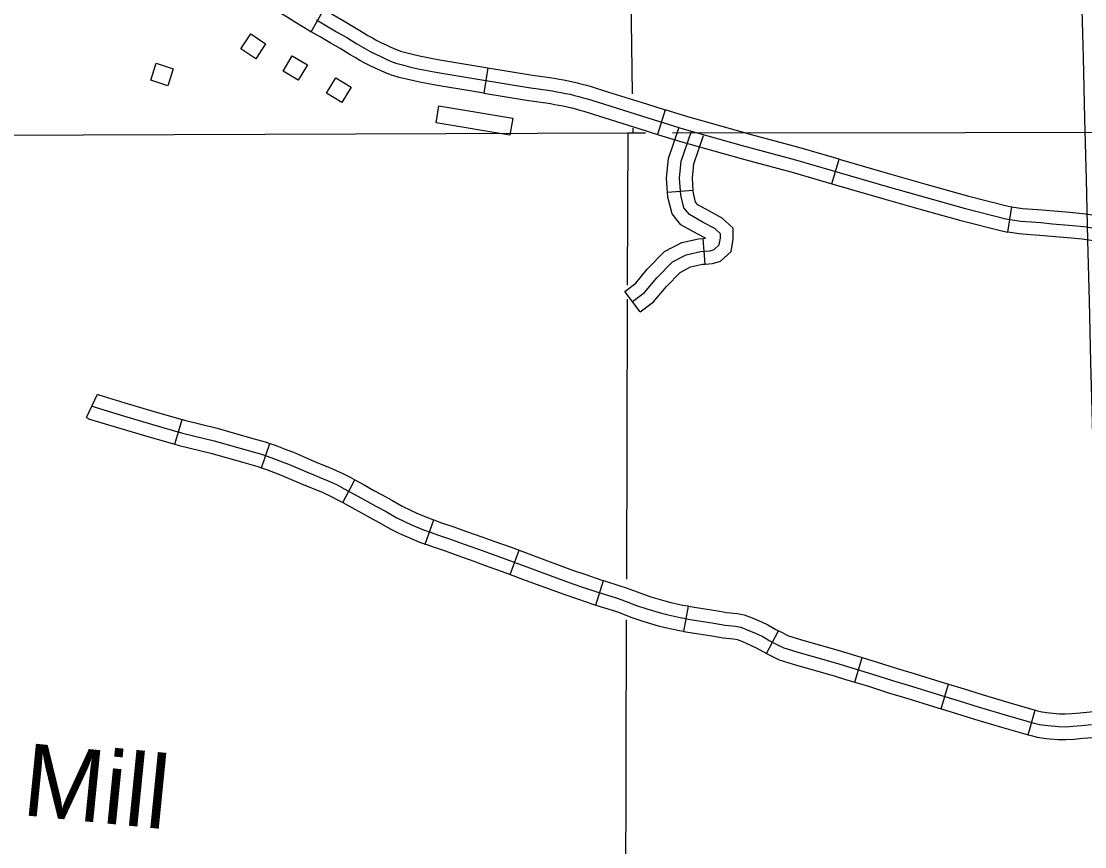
# Model space of a CAD drawing. Extents: x -19 to 366, y -4 to 359.
# Drawn here: x 140.733 to 141.909, y 203.274 to 204.187 of the extents above; entities that cross this region are included whole.
import ezdxf

# ---------------------------------------------------------------- set-up
doc = ezdxf.new("R2010")
doc.units = 0
for name, color, linetype in [('Level 31', 7, 'Continuous'), ('Level 32', 7, 'Continuous'), ('Level 35', 7, 'Continuous'), ('Level 4', 7, 'Continuous'), ('Level 5', 7, 'Continuous'), ('Level 56', 7, 'Continuous'), ('Level 60', 7, 'Continuous')]:
    doc.layers.add(name, color=color, linetype=linetype)

msp = doc.modelspace()

# ---------------------------------------------------------------- linework, layer by layer
at = {"layer": 'Level 31'}
for p, q in [((141.0537, 204.1751), (141.0679, 204.1997)), ((141.145, 204.1264), (141.145, 204.1264)), ((141.2492, 204.1353), (141.2446, 204.1073)), ((141.4453, 204.0888), (141.4368, 204.0617)), ((141.4368, 204.0617), (141.4368, 204.0617)), ((141.6295, 204.007), (141.6374, 204.0343)), ((141.824, 203.9536), (141.8285, 203.9817))]:
    msp.add_line(p, q, dxfattribs=at)
for points in [[(140.9679, 204.2219), (140.969, 204.2215), (140.9758, 204.2186), (140.9826, 204.2156), (140.9893, 204.2125), (140.9959, 204.2093), (141.0023, 204.2061), (141.0105, 204.2014), (141.0189, 204.1966), (141.0272, 204.1916), (141.0354, 204.1866), (141.0436, 204.1815), (141.0521, 204.1761), (141.0537, 204.1751)], [(141.0679, 204.1997), (141.0778, 204.1941), (141.0891, 204.1875), (141.1003, 204.1809), (141.1114, 204.1742), (141.1164, 204.1712), (141.1214, 204.1684), (141.1264, 204.1657), (141.1315, 204.1631), (141.1367, 204.1606), (141.1418, 204.1582), (141.1471, 204.1559), (141.1517, 204.154), (141.1525, 204.1538)], [(141.0595, 204.1882), (141.0707, 204.1818), (141.0819, 204.1752), (141.093, 204.1687), (141.1041, 204.162), (141.1093, 204.1589), (141.1145, 204.1559), (141.1198, 204.1531), (141.1252, 204.1504), (141.1306, 204.1477), (141.1361, 204.1452), (141.1416, 204.1428), (141.1472, 204.1405), (141.1548, 204.1385), (141.1625, 204.1365), (141.1703, 204.1347), (141.178, 204.1331), (141.1858, 204.1316), (141.1937, 204.1302), (141.238, 204.1227), (141.2939, 204.1136), (141.3204, 204.1097), (141.3253, 204.1089), (141.3302, 204.108), (141.3351, 204.107), (141.34, 204.106), (141.3449, 204.1048), (141.3497, 204.1036), (141.3545, 204.1023), (141.3593, 204.1009), (141.377, 204.0953), (141.4202, 204.0819), (141.4662, 204.0673), (141.5304, 204.0494), (141.5893, 204.0334), (141.6907, 204.0041), (141.7758, 203.9801), (141.8217, 203.9684), (141.8384, 203.9657), (141.8502, 203.9648), (141.8606, 203.9641), (141.8736, 203.9629), (141.8914, 203.9614), (141.9081, 203.9598), (141.9277, 203.9568)], [(141.145, 204.1264), (141.1426, 204.1271), (141.1361, 204.1297), (141.1303, 204.1322), (141.1245, 204.1349), (141.1188, 204.1376), (141.1132, 204.1405), (141.1077, 204.1435), (141.1022, 204.1466), (141.0968, 204.1498), (141.0857, 204.1565), (141.0747, 204.163), (141.0636, 204.1695), (141.0537, 204.1751)], [(141.1525, 204.1538), (141.1584, 204.1522), (141.1659, 204.1503), (141.1734, 204.1486), (141.1809, 204.147), (141.1884, 204.1455), (141.1961, 204.1442), (141.2404, 204.1367), (141.2492, 204.1353)], [(141.2446, 204.1073), (141.2357, 204.1087), (141.1913, 204.1162), (141.1833, 204.1176), (141.1752, 204.1191), (141.1672, 204.1209), (141.1592, 204.1227), (141.1512, 204.1247), (141.145, 204.1264)], [(141.2492, 204.1353), (141.2961, 204.1276), (141.3226, 204.1238), (141.3278, 204.1229), (141.3329, 204.122), (141.3381, 204.1209), (141.3432, 204.1198), (141.3482, 204.1186), (141.3489, 204.1184)], [(141.3489, 204.1184), (141.3533, 204.1173), (141.3583, 204.116), (141.3634, 204.1145), (141.3813, 204.1089), (141.4244, 204.0954), (141.4453, 204.0888)], [(141.2446, 204.1073), (141.2917, 204.0996), (141.3182, 204.0957), (141.3229, 204.0949), (141.3276, 204.094), (141.3322, 204.0931), (141.3369, 204.0921), (141.3415, 204.091), (141.342, 204.0909)], [(141.342, 204.0909), (141.3461, 204.0898), (141.3507, 204.0886), (141.3552, 204.0873), (141.3727, 204.0818), (141.4159, 204.0683), (141.4368, 204.0617)], [(141.5408, 204.0613), (141.5342, 204.0631), (141.4702, 204.081), (141.4453, 204.0888)], [(141.4368, 204.0617), (141.4621, 204.0537), (141.5266, 204.0357), (141.5334, 204.0338)], [(141.6374, 204.0343), (141.5931, 204.0471), (141.5408, 204.0613)], [(141.5334, 204.0338), (141.5855, 204.0198), (141.6295, 204.007)], [(141.6374, 204.0343), (141.6946, 204.0177), (141.7334, 204.0068)], [(141.6295, 204.007), (141.6868, 203.9904), (141.7257, 203.9795)], [(141.7334, 204.0068), (141.7795, 203.9939), (141.8245, 203.9823), (141.8285, 203.9817)], [(141.7257, 203.9795), (141.7721, 203.9664), (141.8188, 203.9545), (141.824, 203.9536)], [(141.8285, 203.9817), (141.8401, 203.9798), (141.8512, 203.9789), (141.8617, 203.9783), (141.8748, 203.977), (141.8927, 203.9756), (141.9098, 203.9739), (141.9278, 203.9711)], [(141.9235, 203.9431), (141.9063, 203.9457), (141.8901, 203.9473), (141.8723, 203.9487), (141.8595, 203.95), (141.8492, 203.9506), (141.8367, 203.9516), (141.824, 203.9536)]]:
    msp.add_lwpolyline(points, dxfattribs=at)
at = {"layer": 'Level 32'}
for p, q in [((141.4762, 203.9995), (141.4478, 203.9975)), ((141.4894, 203.9182), (141.487, 203.9465)), ((141.4174, 203.8653), (141.4004, 203.8881)), ((140.8052, 203.7486), (140.8174, 203.7743)), ((140.903, 203.719), (140.911, 203.7463)), ((140.9989, 203.693), (141.0081, 203.7199)), ((141.0886, 203.6545), (141.1021, 203.6795)), ((141.1797, 203.6086), (141.1892, 203.6354)), ((141.2736, 203.5751), (141.2836, 203.6017)), ((141.3685, 203.5411), (141.377, 203.5682)), ((141.4658, 203.512), (141.471, 203.5399)), ((141.5573, 203.4875), (141.5705, 203.5126)), ((141.6548, 203.4558), (141.663, 203.4831)), ((141.7503, 203.4264), (141.7586, 203.4536)), ((141.8464, 203.3977), (141.8542, 203.425))]:
    msp.add_line(p, q, dxfattribs=at)
for points in [[(141.4478, 203.9975), (141.4467, 204.0134), (141.4488, 204.0351), (141.4606, 204.0697)], [(141.4089, 203.8767), (141.4224, 203.8868), (141.436, 203.9031), (141.4531, 203.9206), (141.4684, 203.9285), (141.4842, 203.932), (141.4948, 203.9329), (141.4992, 203.9342), (141.5049, 203.9395), (141.5062, 203.947), (141.5062, 203.9518), (141.5, 203.9575), (141.4873, 203.9641), (141.472, 203.9729), (141.4658, 203.9803), (141.4623, 203.9944), (141.461, 204.0132), (141.4627, 204.0321), (141.4741, 204.0651)], [(141.4762, 203.9995), (141.4752, 204.0131), (141.4767, 204.0291), (141.4875, 204.0605)], [(141.487, 203.9465), (141.4899, 203.9468), (141.4805, 203.9516), (141.4626, 203.9618), (141.4528, 203.9738), (141.4482, 203.9921), (141.4478, 203.9975)], [(141.4894, 203.9182), (141.4974, 203.9189), (141.5064, 203.9216), (141.518, 203.9323), (141.5204, 203.9457), (141.5204, 203.958), (141.5083, 203.9692), (141.4941, 203.9766), (141.4813, 203.9839), (141.4788, 203.9869), (141.4764, 203.9966), (141.4762, 203.9995)], [(141.4004, 203.8881), (141.4126, 203.8972), (141.4254, 203.9126), (141.4445, 203.9322), (141.4636, 203.942), (141.4821, 203.9461), (141.487, 203.9465)], [(141.4174, 203.8653), (141.4322, 203.8764), (141.4465, 203.8935), (141.4617, 203.9091), (141.4733, 203.9151), (141.4864, 203.918), (141.4894, 203.9182)], [(140.8174, 203.7743), (140.8191, 203.7735), (140.8477, 203.7647), (140.8813, 203.7549), (140.911, 203.7463)], [(140.8113, 203.7615), (140.8139, 203.7602), (140.8436, 203.7511), (140.8773, 203.7413), (140.9113, 203.7314), (140.9463, 203.7228), (140.9829, 203.7125), (140.9988, 203.708), (141.0091, 203.7045), (141.0218, 203.6996), (141.0287, 203.6969), (141.0485, 203.6884), (141.0566, 203.685), (141.065, 203.6816), (141.0717, 203.6789), (141.0823, 203.674), (141.0902, 203.6698), (141.1055, 203.6615), (141.1161, 203.6556), (141.1254, 203.6505), (141.1358, 203.6448), (141.1478, 203.6379), (141.1576, 203.6332), (141.1648, 203.6298), (141.1779, 203.6243), (141.1863, 203.6214), (141.1933, 203.6188), (141.2066, 203.6144), (141.2208, 203.6091), (141.2386, 203.6029), (141.2508, 203.5984), (141.27, 203.5917), (141.2953, 203.5822), (141.3379, 203.5666), (141.3528, 203.5614), (141.3696, 203.5557), (141.3908, 203.549), (141.3972, 203.5469), (141.4133, 203.5408), (141.4248, 203.5368), (141.4411, 203.532), (141.4483, 203.5302), (141.4619, 203.5272), (141.4676, 203.5261), (141.4727, 203.5252), (141.4846, 203.5232), (141.4988, 203.5212), (141.5114, 203.519), (141.523, 203.5177), (141.5287, 203.5166), (141.5359, 203.5139), (141.5459, 203.5095), (141.5523, 203.5066), (141.5608, 203.5017), (141.568, 203.4979), (141.5763, 203.494), (141.5943, 203.4884), (141.6231, 203.4803), (141.6372, 203.476), (141.6477, 203.4728), (141.6743, 203.4648), (141.6964, 203.4577), (141.7175, 203.4514), (141.7459, 203.4426), (141.7715, 203.4348), (141.7914, 203.4287), (141.8212, 203.4198), (141.844, 203.4131), (141.8532, 203.4105), (141.8591, 203.4092), (141.8683, 203.4078), (141.8805, 203.4067), (141.8878, 203.4065), (141.896, 203.4071), (141.9055, 203.4079), (141.9167, 203.4089)], [(140.8052, 203.7486), (140.8087, 203.7469), (140.8395, 203.7374), (140.8733, 203.7277), (140.903, 203.719)], [(140.911, 203.7463), (140.915, 203.7451), (140.9499, 203.7366), (140.9868, 203.7262), (141.003, 203.7216), (141.0081, 203.7199)], [(140.903, 203.719), (140.9076, 203.7177), (140.9427, 203.7091), (140.9791, 203.6989), (140.9946, 203.6945), (140.9989, 203.693)], [(141.0081, 203.7199), (141.014, 203.7179), (141.027, 203.7129), (141.0341, 203.7101), (141.054, 203.7015), (141.062, 203.6982), (141.0704, 203.6948), (141.0774, 203.6919), (141.0886, 203.6867), (141.0969, 203.6824), (141.1021, 203.6795)], [(140.9989, 203.693), (141.0043, 203.6912), (141.0167, 203.6864), (141.0233, 203.6838), (141.0429, 203.6753), (141.0512, 203.6719), (141.0597, 203.6685), (141.066, 203.6659), (141.076, 203.6612), (141.0835, 203.6573), (141.0886, 203.6545)], [(141.1021, 203.6795), (141.1123, 203.674), (141.123, 203.668), (141.1322, 203.663), (141.1428, 203.6572), (141.1544, 203.6505), (141.1636, 203.6461), (141.1706, 203.6428), (141.1831, 203.6376), (141.1892, 203.6354)], [(141.0886, 203.6545), (141.0986, 203.6491), (141.1092, 203.6431), (141.1186, 203.638), (141.1289, 203.6324), (141.1412, 203.6253), (141.1515, 203.6204), (141.159, 203.6168), (141.1728, 203.6111), (141.1797, 203.6086)], [(141.1892, 203.6354), (141.1911, 203.6347), (141.198, 203.6322), (141.2113, 203.6278), (141.2256, 203.6225), (141.2434, 203.6163), (141.2556, 203.6117), (141.2748, 203.605), (141.2836, 203.6017)], [(141.1797, 203.6086), (141.1815, 203.608), (141.1887, 203.6054), (141.202, 203.601), (141.216, 203.5958), (141.2337, 203.5896), (141.246, 203.585), (141.2651, 203.5783), (141.2736, 203.5751)], [(141.2836, 203.6017), (141.3002, 203.5955), (141.3427, 203.5799), (141.3574, 203.5748), (141.374, 203.5692), (141.377, 203.5682)], [(141.2736, 203.5751), (141.2904, 203.5688), (141.3331, 203.5532), (141.3481, 203.5479), (141.3652, 203.5422), (141.3685, 203.5411)], [(141.377, 203.5682), (141.3951, 203.5625), (141.402, 203.5603), (141.4181, 203.5542), (141.4292, 203.5503), (141.4449, 203.5457), (141.4516, 203.5441), (141.4647, 203.5411), (141.4702, 203.5401), (141.471, 203.5399)], [(141.3685, 203.5411), (141.3864, 203.5355), (141.3925, 203.5335), (141.4084, 203.5275), (141.4205, 203.5233), (141.4374, 203.5183), (141.445, 203.5164), (141.459, 203.5133), (141.4649, 203.5122), (141.4658, 203.512)], [(141.471, 203.5399), (141.4751, 203.5392), (141.4867, 203.5372), (141.5011, 203.5352), (141.5134, 203.533), (141.5251, 203.5318), (141.5325, 203.5303), (141.5413, 203.5271), (141.5517, 203.5225), (141.5588, 203.5193), (141.5676, 203.5142), (141.5705, 203.5126)], [(141.4658, 203.512), (141.4702, 203.5112), (141.4824, 203.5092), (141.4966, 203.5071), (141.5094, 203.5049), (141.5209, 203.5037), (141.5248, 203.5029), (141.5306, 203.5008), (141.5401, 203.4965), (141.5458, 203.494), (141.5539, 203.4893), (141.5573, 203.4875)], [(141.5705, 203.5126), (141.5744, 203.5106), (141.5815, 203.5072), (141.5984, 203.502), (141.6271, 203.4939), (141.6414, 203.4896), (141.6518, 203.4864), (141.663, 203.4831)], [(141.5573, 203.4875), (141.5617, 203.4852), (141.5711, 203.4807), (141.5903, 203.4748), (141.6191, 203.4667), (141.6331, 203.4624), (141.6436, 203.4592), (141.6548, 203.4558)], [(141.663, 203.4831), (141.6785, 203.4784), (141.7006, 203.4712), (141.7217, 203.4649), (141.75, 203.4562), (141.7586, 203.4536)], [(141.6548, 203.4558), (141.6701, 203.4513), (141.6921, 203.4441), (141.7134, 203.4378), (141.7417, 203.429), (141.7503, 203.4264)], [(141.7586, 203.4536), (141.7756, 203.4484), (141.7955, 203.4423), (141.8252, 203.4334), (141.848, 203.4268), (141.8542, 203.425)], [(141.7503, 203.4264), (141.7673, 203.4212), (141.7873, 203.4151), (141.8171, 203.4062), (141.8401, 203.3995), (141.8464, 203.3977)], [(141.8542, 203.425), (141.8567, 203.4243), (141.8618, 203.4232), (141.87, 203.4219), (141.8812, 203.4209), (141.8875, 203.4208), (141.8949, 203.4213), (141.9042, 203.4221), (141.915, 203.423), (141.9248, 203.4244), (141.9349, 203.426), (141.9443, 203.4276), (141.9472, 203.428)], [(141.8464, 203.3977), (141.8497, 203.3967), (141.8565, 203.3952), (141.8666, 203.3936), (141.8797, 203.3926), (141.8881, 203.3923), (141.8971, 203.3929), (141.9067, 203.3938), (141.9183, 203.3948), (141.9291, 203.3964), (141.9394, 203.398), (141.9488, 203.3995), (141.9515, 203.4)]]:
    msp.add_lwpolyline(points, dxfattribs=at)
at = {"layer": 'Level 4'}
for points in [[(139.8385, 204.0646), (140.3958, 204.0597), (140.3998, 204.0596), (141.4038, 204.0633), (141.4094, 204.0633), (141.4235, 204.0633)], [(141.4531, 204.0634), (142.4228, 204.0644), (142.4392, 204.0642), (143.3006, 204.0555)]]:
    msp.add_lwpolyline(points, dxfattribs=at)
at = {"layer": 'Level 5'}
for points in [[(141.4009, 204.6657), (141.4088, 204.1065)], [(141.4093, 204.0685), (141.4094, 204.0633)], [(141.4038, 204.0633), (141.4033, 203.8949)], [(141.4033, 203.8795), (141.4023, 203.5698)], [(141.4022, 203.5249), (141.4008, 203.0562)]]:
    msp.add_lwpolyline(points, dxfattribs=at)
at = {"layer": 'Level 56'}
for points in [[(140.9925, 204.1454), (140.976, 204.1563), (140.9869, 204.1728), (141.0034, 204.1619)], [(140.8823, 204.1403), (140.9011, 204.1343), (140.8951, 204.1155), (140.8763, 204.1215)], [(141.0395, 204.1215), (141.0226, 204.1316), (141.0327, 204.1486), (141.0496, 204.1385)], [(141.0811, 204.1242), (141.0979, 204.1138), (141.0876, 204.097), (141.0708, 204.1073)], [(141.1918, 204.0744), (141.1948, 204.0931), (141.2766, 204.0796), (141.2735, 204.0609)]]:
    msp.add_lwpolyline(points, close=True, dxfattribs=at)
at = {"layer": 'Level 60'}
for points in [[(146.7783, 1.697), (146.5788, 10.3131), (146.3785, 18.9294), (146.1776, 27.5458), (145.9759, 36.1624), (145.7736, 44.7791), (145.5705, 53.396), (145.3668, 62.013), (145.1624, 70.6301), (144.9572, 79.2474), (144.7514, 87.8648), (144.5449, 96.4823), (144.3377, 105.1), (144.1299, 113.7179), (143.9213, 122.3359), (143.712, 130.954), (143.5021, 139.5723), (143.2915, 148.1907), (143.0802, 156.8092), (142.8682, 165.4279), (142.6555, 174.0468), (142.4422, 182.6658), (142.2282, 191.2849), (142.0135, 199.9042), (141.7981, 208.5236), (141.582, 217.1432), (141.3653, 225.7629), (141.1479, 234.3828), (140.9298, 243.0028), (140.711, 251.623), (140.4916, 260.2433), (140.2715, 268.8638), (140.0508, 277.4844), (139.8293, 286.1051), (139.6072, 294.726), (139.3845, 303.3471), (139.161, 311.9683), (138.937, 320.5896), (138.7122, 329.2111), (138.4868, 337.8328), (138.2607, 346.4546)], [(0, 198.1326), (7.1014, 198.137), (14.2028, 198.1503), (21.3042, 198.1724), (28.4055, 198.2034), (35.5068, 198.2433), (42.6081, 198.292), (49.7092, 198.3496), (56.8103, 198.4161), (63.9113, 198.4913), (71.0123, 198.5755), (78.1131, 198.6685), (85.2137, 198.7704), (92.3143, 198.8811), (99.4147, 199.0007), (106.5149, 199.1291), (113.615, 199.2664), (120.7149, 199.4126), (127.8146, 199.5676), (134.9141, 199.7315), (142.0135, 199.9042), (149.1125, 200.0858), (156.2114, 200.2762), (163.31, 200.4755), (170.4084, 200.6837), (177.5065, 200.9007), (184.6043, 201.1265), (191.7018, 201.3612), (198.799, 201.6048), (205.896, 201.8572), (212.9926, 202.1185), (220.0888, 202.3886), (227.1848, 202.6676), (234.2803, 202.9554), (241.3755, 203.2521), (248.4704, 203.5576), (255.5648, 203.872), (262.6589, 204.1952), (269.7525, 204.5273), (276.8457, 204.8682), (283.9385, 205.218), (291.0309, 205.5766), (298.1228, 205.9441), (305.2142, 206.3204), (312.3051, 206.7056), (319.3956, 207.0996), (326.4856, 207.5024), (333.5751, 207.9141), (340.664, 208.3347)]]:
    msp.add_spline(points, degree=3, dxfattribs=at)

# ---------------------------------------------------------------- texts
at = {"layer": 'Level 35'}
msp.add_text('Mill', height=0.08, rotation=354.2959, dxfattribs=at).set_placement((140.7327, 203.309))

doc.saveas('drawing.dxf')
